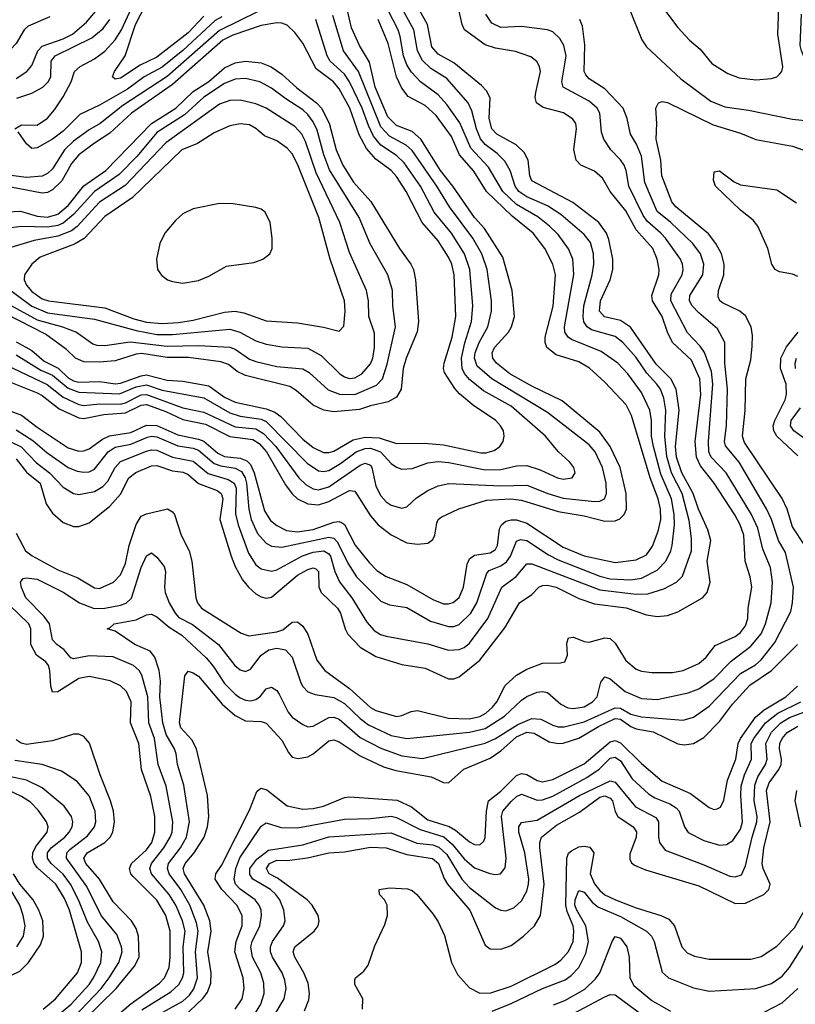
# Model space of a CAD drawing. Header units: inches. Extents: x 884549 to 1028252, y 526810 to 653624.
# Tile 603 of 656: x 966043 to 969021, y 553529 to 557309. Entities that reach past the tile are written whole.
import ezdxf

# ---------------------------------------------------------------- set-up
doc = ezdxf.new("R2010")
doc.units = ezdxf.units.IN
doc.header["$MEASUREMENT"] = 0
doc.layers.add('A9565', color=7, linetype='Continuous')

msp = doc.modelspace()

# ---------------------------------------------------------------- linework, layer by layer
at = {"layer": 'A9565', "color": 5}
for points, elevation in [([(968457.6, 557430), (968570, 557279.2), (968614.2, 557230), (968656, 557196), (968700.9, 557140.9), (968762.2, 557102.2), (968805.8, 557085.8), (968870, 557078.7), (968930, 557083.5), (968949.8, 557090.2), (968960.7, 557099.3), (968969.7, 557110), (968972.5, 557127.5), (968953.4, 557253.4), (968959.4, 557390)], 2460), ([(965770, 556012.2), (966110, 555876.9), (966130, 555866), (966194.8, 555814.8), (966270, 555780.6), (966290, 555778.2), (966366.3, 555793.7), (966450, 555799.1), (966510, 555829), (966530, 555831.2), (966605, 555805), (966670, 555774.1), (966756.3, 555756.3), (966850, 555708.3), (966937.9, 555697.9), (966962.4, 555682.4), (966991.3, 555650), (967063.3, 555523.3), (967089.2, 555489.2), (967110.1, 555470), (967150, 555450.1), (967190, 555446.6), (967230, 555459.4), (967310, 555501.3), (967330, 555499.1), (967390, 555404.8), (967419.1, 555370), (967470, 555331.5), (967530, 555300.6), (967570, 555295), (967610, 555298.8), (967630, 555313.6), (967637.1, 555330), (967644.3, 555375.7), (967650.4, 555389.6), (967660.9, 555399.1), (967729.1, 555430.9), (967835.5, 555464.5), (967929.2, 555469.2), (967970, 555464.7), (968110, 555420.8), (968210, 555404.6), (968290, 555383.9), (968330, 555385.7), (968346.9, 555393.1), (968363.9, 555410), (968372.8, 555430), (968371.9, 555490), (968348.7, 555590), (968310.4, 555670.4), (968270, 555725.8), (968126.2, 555846.2), (968010, 555901.6), (967924.8, 555950), (967873.5, 555990), (967859.2, 556010), (967857, 556030), (967866.1, 556050), (967919.5, 556110), (967932, 556130), (967942.7, 556170), (967934, 556270), (967897.9, 556397.9), (967827.2, 556507.2), (967790, 556550), (967706.6, 556670), (967658.7, 556730), (967583.8, 556850), (967550, 556879.5), (967490, 556902.9), (967456.5, 556936.5), (967408.1, 557050), (967385.9, 557145.9), (967348.2, 557210), (967317.5, 557277.5), (967291.3, 557390)], 2620), ([(966030, 555623), (966070, 555572.4), (966121.9, 555530), (966145.6, 555450), (966170, 555414.6), (966210, 555379.1), (966250, 555363.2), (966270, 555363), (966310, 555377.5), (966390, 555441.9), (966430, 555487.9), (966462, 555550), (966489.2, 555570.8), (966550, 555595.7), (966570, 555597.9), (966630, 555577.2), (966671.5, 555571.5), (966690, 555562.4), (966730, 555528.2), (966801.1, 555501.1), (966817, 555490), (966822.9, 555470), (966811.8, 555390), (966855.3, 555250), (966870.5, 555210), (966899.2, 555159.2), (966921.9, 555130), (966950, 555104.6), (966970, 555092.7), (966990, 555087.7), (967010, 555092.2), (967110, 555176.7), (967150, 555198.6), (967170, 555205.1), (967180.6, 555200.6), (967190.4, 555190.4), (967191.3, 555131.3), (967200.7, 555110), (967263.6, 555050), (967275.1, 555030), (967292.7, 554970), (967303.3, 554950), (967350, 554899.6), (967410, 554863.9), (967510, 554833.7), (967599.7, 554819.7), (967690, 554778.3), (967710, 554778), (967730, 554786.3), (967810, 554850.6), (967905.9, 554974.1), (967962.3, 555070), (968010, 555102.6), (968036.3, 555130), (968050, 555137.2), (968070, 555138.6), (968103.5, 555130), (968190, 555087.3), (968250, 555066.9), (968371.3, 555051.3), (968450, 555024.1), (968490, 555017.9), (968530, 555022.2), (968570, 555035.7), (968664.7, 555090), (968683.1, 555110), (968694.4, 555150), (968682.8, 555230), (968696.3, 555310), (968685.6, 555350), (968649.7, 555430), (968629.3, 555490), (968584.8, 555570), (968565.2, 555630), (968561.5, 555670), (968575.3, 555810), (968563.7, 555890), (968543.2, 555930), (968486.7, 555986.7), (968388, 556128), (968350, 556154.8), (968288.7, 556168.7), (968269.6, 556190), (968273.5, 556230), (968310.4, 556310), (968321, 556350), (968320.1, 556390), (968305.1, 556465.1), (968295.7, 556490), (968266.9, 556530), (968166.6, 556606.6), (968008.9, 556690), (968001.7, 556710), (967994.8, 556770), (967979.5, 556799.5), (967949, 556829), (967874.7, 556870), (967856.4, 556890), (967846.2, 556930), (967849.1, 557009.1), (967835.8, 557035.8), (967816.4, 557056.4), (967710, 557143.1), (967650, 557176.6), (967625.5, 557205.5), (967609.6, 557290), (967553.9, 557390)], 2520), ([(966010, 555687.8), (966049.1, 555669.1), (966108.4, 555608.4), (966157.7, 555570), (966210, 555514.4), (966250, 555489.6), (966270, 555486.3), (966330, 555497.5), (966362.6, 555517.4), (966382.4, 555537.6), (966410.2, 555589.8), (966430, 555613.5), (966530, 555652.4), (966550, 555658.2), (966570, 555656.5), (966630, 555629.3), (966710, 555614.4), (966766.4, 555566.4), (966844.3, 555544.3), (966866.5, 555530), (966874.4, 555510), (966872.1, 555412.1), (966881.9, 555370), (966921.6, 555261.6), (966950, 555216.8), (966970, 555200.4), (967010, 555191.6), (967030, 555196.9), (967129.4, 555250.6), (967170, 555264.9), (967211.5, 555270), (967230, 555258.9), (967236.1, 555250), (967252.6, 555190), (967270.8, 555150.8), (967318.7, 555090), (967375.9, 554995.9), (967404.3, 554964.3), (967429.1, 554949.1), (967450, 554942.8), (967610, 554912.7), (967690, 554889.1), (967730, 554891), (967750, 554898.7), (967770, 554914.8), (967840.3, 555010), (967894.5, 555130), (967949.1, 555170.9), (967990, 555220.4), (968010, 555220.5), (968270, 555120.6), (968410, 555103.4), (968454.8, 555105.2), (968516.1, 555123.9), (968565, 555150), (968587.6, 555172.4), (968621.9, 555270), (968623, 555317), (968613.1, 555386.9), (968586.4, 555490), (968545.6, 555570), (968527.7, 555632.3), (968519.7, 555710), (968524.1, 555810), (968515.7, 555855.7), (968503.1, 555890), (968489.6, 555910), (968451.4, 555951.4), (968410, 556011.8), (968358.7, 556070), (968330, 556092.2), (968238.7, 556118.8), (968221.5, 556130), (968209.4, 556149.4), (968206.4, 556170), (968209.6, 556210), (968241.6, 556330), (968247.4, 556370), (968246.5, 556410), (968234.1, 556454.1), (968210, 556485), (968120.8, 556560.8), (968070, 556594.6), (967990, 556628.9), (967959.2, 556650), (967945, 556670), (967925.8, 556730), (967905.3, 556765.3), (967875.8, 556795.8), (967829.8, 556829.8), (967812.1, 556852.1), (967797, 556890), (967779.7, 556959.7), (967764.7, 556990), (967682.9, 557082.9), (967622.2, 557122.2), (967590, 557153), (967570.2, 557190), (967556.8, 557270), (967501.8, 557370)], 2540), ([(966024.5, 556890), (966050, 556905.5), (966110, 556903.7), (966150, 556931.4), (966177.5, 556962.5), (966210, 557012.4), (966241.1, 557070), (966254.4, 557110), (966275.3, 557130), (966330, 557158.5), (966370, 557188.3), (966410, 557231.6), (966434.5, 557270), (966480.7, 557370)], 2640), ([(966030, 555337.3), (966066.2, 555270), (966090.8, 555250.8), (966190, 555196.8), (966266.3, 555166.3), (966330, 555127.3), (966350, 555125.8), (966403.9, 555150), (966430, 555177.8), (966450, 555220.8), (966463.2, 555290), (966490, 555371.1), (966510, 555403), (966530, 555412.3), (966610.6, 555430.6), (966630, 555420.2), (966637.7, 555410), (966662.9, 555330), (966694.3, 555270), (966703.9, 555230), (966719, 555090), (966726.1, 555070), (966741.8, 555050), (966894, 554954), (966923.3, 554943.3), (967030, 554959.1), (967053, 554967), (967090, 554996.1), (967110, 554997.6), (967130, 554980.7), (967149.7, 554950), (967184, 554850), (967215, 554810), (967310, 554741.4), (967390, 554668.5), (967410, 554657.4), (967490, 554633.4), (967510, 554637.4), (967546.3, 554653.7), (967570, 554656.5), (967690, 554627.5), (967770, 554624.6), (967810, 554634.3), (967832.9, 554647.1), (967858.9, 554670), (967874.7, 554690), (967907, 554753), (967950, 554792.6), (967990, 554815.8), (968050, 554838.7), (968120, 554840), (968135.9, 554844.1), (968145.9, 554870), (968144.4, 554915.6), (968150, 554935.8), (968170, 554937.9), (968210, 554921.5), (968230, 554919.1), (968290, 554935.7), (968310, 554933.9), (968330, 554915.5), (968370, 554848.8), (968410, 554816.2), (968430, 554808.5), (968470, 554802.5), (968550, 554803.3), (968590, 554810.1), (968650, 554837.9), (968678.3, 554861.7), (968712.9, 554907.1), (968790, 554940.5), (968810, 554956.4), (968830, 554982.2), (968838.8, 555010), (968840.4, 555050), (968853.8, 555130), (968847.4, 555170), (968828, 555230), (968823.5, 555330), (968809, 555370), (968788.3, 555408.3), (968708.9, 555530), (968656.6, 555596.6), (968641.4, 555630), (968636.8, 555690), (968658.6, 555870), (968654.6, 555930), (968622.2, 556002.2), (968549, 556070), (968530, 556109.8), (968509.6, 556170), (968472.3, 556230), (968470.7, 556250), (968497.1, 556330), (968498.5, 556350), (968491.1, 556390), (968474, 556430), (968410, 556502.8), (968370, 556575.3), (968310.4, 556650), (968280.5, 556700.5), (968250, 556727), (968197.8, 556750), (968180.2, 556770), (968170.3, 556810.3), (968180.8, 556890), (968178, 556910), (968167.2, 556927.2), (968131.6, 556951.6), (968052.4, 556972.4), (968027, 556990), (968022.1, 557010), (968024.2, 557030), (968042.4, 557110), (968038.8, 557130), (968028.8, 557148.8), (968005.9, 557165.9), (967947.1, 557187.1), (967870, 557200.1), (967830, 557213.1), (967750.4, 557270), (967741.6, 557290), (967725, 557365)], 2480), ([(966030, 555733.9), (966093.6, 555693.6), (966147.9, 555647.9), (966230, 555589.3), (966264.7, 555575.3), (966290, 555571.3), (966310, 555573.8), (966330, 555583), (966382.5, 555650), (966410, 555668.1), (966470, 555679.6), (966533.7, 555706.3), (966550, 555710.3), (966570, 555707.4), (966650, 555673.2), (966710, 555663.5), (966730, 555655.8), (966790, 555605.4), (966815.7, 555595.7), (966870, 555586.9), (966894.5, 555574.5), (966909.6, 555550), (966914.4, 555530), (966923.3, 555430), (966932.2, 555390), (966956.3, 555336.3), (966990, 555299.3), (967010, 555287.7), (967050, 555283.8), (967230, 555323), (967250, 555318.3), (967262.9, 555302.9), (967303, 555223), (967337, 555170), (967430, 555077), (967462.9, 555062.9), (967530, 555052.8), (967620.3, 555000.3), (967690, 554978.9), (967710, 554979.2), (967730, 554986.8), (967775.3, 555030), (967798.3, 555070), (967836.3, 555183.7), (967846.2, 555193.8), (967890, 555211.8), (967912.4, 555227.6), (967927.1, 555250), (967950, 555307.1), (967966.1, 555313.9), (967990, 555309.7), (968074, 555254), (968110, 555235.9), (968270, 555172.8), (968310, 555162.3), (968390, 555158.8), (968430, 555165), (968490, 555196.2), (968523.9, 555230), (968543.1, 555270), (968547.6, 555290), (968556.6, 555370), (968556.2, 555410), (968545, 555470), (968504.5, 555564.5), (968476, 555670), (968468.3, 555710), (968468.6, 555770), (968462.5, 555810), (968430, 555877.5), (968377.5, 555950), (968339, 555990), (968275.3, 556035.3), (968161.9, 556081.9), (968148.7, 556090), (968136.3, 556110), (968134.7, 556130), (968170.3, 556330.3), (968167.3, 556390), (968149.9, 556429.9), (968110, 556483.9), (968077, 556517), (968032, 556552), (967950, 556599.9), (967898.7, 556650), (967843.4, 556743.4), (967775.7, 556815.7), (967732.9, 556912.9), (967683.2, 556983.2), (967650, 557021), (967582.1, 557070), (967547.7, 557107.7), (967530, 557136.3), (967517.4, 557170), (967504.6, 557244.6), (967495.9, 557270), (967455.8, 557350)], 2560), ([(966030, 557083.8), (966070.3, 557109.7), (966090, 557132.9), (966112.9, 557190), (966130, 557207.6), (966210, 557235.4), (966246.1, 557253.9), (966300.3, 557299.7), (966342, 557350)], 2680), ([(966750, 557322.3), (966690, 557259), (966570, 557165.7), (966505.5, 557134.5), (966430, 557084.9), (966410, 557080.2), (966399.4, 557090), (966407.9, 557110), (966448, 557170), (966487.7, 557290), (966528.6, 557370)], 2620), ([(968384.7, 557350), (968432.3, 557232.3), (968450, 557204.7), (968581.9, 557081.9), (968696.5, 556996.5), (968750, 556974.5), (968841.5, 556961.5), (969010, 556926.6), (969070, 556921.4), (969114.6, 556925.4), (969130, 556936), (969134, 556950), (969132.2, 556967.8), (969114.2, 557030), (969044.2, 557190), (969040.1, 557210), (969044.1, 557330)], 2440), ([(966159.5, 557320.5), (966075.5, 557284.5), (966060.9, 557270), (966030, 557218.3), (966010, 557196.2), (965890, 557119.4), (965867.5, 557112.5), (965830, 557112.1), (965670, 557135.3), (965629.3, 557150), (965567, 557190), (965551.8, 557211.8), (965530, 557263.4), (965510, 557266.8), (965470, 557249.8), (965430, 557251.2), (965290, 557312.3)], 2720), ([(966958.9, 557341.1), (966810, 557267.9), (966610, 557091), (966440, 556980), (966353, 556910), (966310, 556886), (966250, 556842.7), (966215.7, 556810), (966170, 556736.7), (966150, 556718.7), (966130, 556708.7), (966070, 556703.4), (965970, 556716.2)], 2660), ([(965990, 555983.7), (966148.3, 555908.3), (966210, 555859.4), (966270, 555831.8), (966290, 555827.4), (966350, 555833.8), (966430, 555832.9), (966450, 555838), (966510, 555869.1), (966530, 555869.7), (966670, 555818.3), (966750, 555802.1), (966870, 555745.9), (966950, 555738.1), (966979.9, 555719.9), (967027.3, 555670), (967115.2, 555550), (967143.6, 555523.6), (967170, 555507.6), (967190, 555504.1), (967230, 555515.4), (967350, 555598.3), (967370, 555606.5), (967390, 555599.1), (967395.2, 555590), (967410, 555518.3), (967430, 555481.1), (967450, 555458.5), (967470, 555444.8), (967510, 555434), (967530, 555439.1), (967566.2, 555473.8), (967610, 555501.5), (967650, 555519.5), (967691.2, 555528.8), (967890, 555519.2), (967990, 555522.4), (968070.3, 555490.3), (968130, 555472.6), (968250, 555459.9), (968270, 555461.1), (968287.8, 555470), (968296.4, 555490), (968295.4, 555530), (968280.9, 555590), (968252.2, 555650), (968230, 555677.1), (968070, 555801.3), (967855.4, 555930), (967799.5, 555979.5), (967789.7, 556009.7), (967791.8, 556030), (967806.8, 556070), (967840.3, 556130), (967854.9, 556190), (967854.8, 556230), (967837.6, 556350), (967818.1, 556410), (967783.5, 556470), (967693.3, 556590), (967645, 556670), (967550, 556806.4), (967527.7, 556827.7), (967462.5, 556862.5), (967430, 556897.5), (967344.4, 557110), (967286, 557190), (967245.8, 557325.8)], 2640), ([(966010, 555806.5), (966050, 555791), (966110, 555744.6), (966230, 555665.9), (966270, 555652.8), (966290, 555654.1), (966310, 555662), (966361.1, 555698.9), (966388.2, 555711.8), (966470, 555724.1), (966530, 555751.8), (966570, 555751.7), (966650, 555715.9), (966730, 555699.2), (966750, 555690.8), (966804.6, 555644.6), (966830, 555632), (966890, 555625.8), (966915.9, 555615.9), (966930, 555601.2), (966943.9, 555570), (966983.7, 555423.7), (967006.8, 555386.8), (967030, 555366.7), (967068.3, 555348.3), (967110, 555343.3), (967170, 555351.4), (967250, 555380.5), (967270, 555383.1), (967279.1, 555379.1), (967290.8, 555370.8), (967331.8, 555291.8), (967384.8, 555224.8), (967414.9, 555194.9), (967450, 555171.8), (967530, 555141.3), (967630, 555082.7), (967670, 555066.2), (967690, 555066), (967708, 555072), (967730, 555091), (967746.8, 555130), (967761.1, 555218.9), (967770, 555239.8), (967790, 555252.7), (967850, 555262.1), (967870, 555275.5), (967877.4, 555290), (967885.2, 555354.8), (967892.4, 555370), (967910, 555383.4), (967930, 555389.5), (967950, 555389.3), (967990, 555376.7), (968130, 555284.6), (968210, 555250.4), (968330, 555224.8), (968410, 555235.3), (968450, 555255.1), (968472.8, 555287.2), (968494.1, 555345.9), (968504.5, 555390), (968503.5, 555430), (968494.3, 555470), (968463.9, 555550), (968392.3, 555790), (968372.2, 555830), (968290, 555917.6), (968230.9, 555970.9), (968190, 555995.9), (968102.7, 556022.7), (968067.3, 556050), (968060.9, 556070), (968061, 556090), (968091.2, 556208.8), (968099.9, 556330), (968089.9, 556369.9), (968059.7, 556430), (968015.2, 556490), (967934.3, 556554.3), (967835.5, 556650), (967787, 556727), (967731.2, 556790), (967700.8, 556860.8), (967641.7, 556941.7), (967599.9, 556979.9), (967534.8, 557014.8), (967510, 557046.3), (967490, 557089.8), (967457.4, 557217.4), (967419.5, 557310)], 2580), ([(966030, 556022.2), (966124, 555964), (966170, 555944), (966230, 555893.8), (966270, 555878.8), (966426.7, 555873.3), (966490, 555899.1), (966530, 555907.6), (966590, 555887), (966750, 555857.3), (966850, 555799.7), (966890, 555787.3), (966970, 555775.5), (966990, 555766.3), (967146.4, 555606.4), (967190, 555577.4), (967210, 555574), (967230, 555578.6), (967275.2, 555604.8), (967334.5, 555650), (967370, 555662.8), (967390, 555664.1), (967428.7, 555650), (967470, 555605.1), (967490, 555590.6), (967510, 555583.3), (967550, 555585.6), (967610, 555607.9), (967650, 555613.1), (967690.8, 555609.2), (967830, 555581.1), (967890, 555581.7), (967950, 555596.5), (967990, 555597.8), (968041, 555581), (968107.6, 555550), (968130, 555545.4), (968164.5, 555550), (968176.4, 555570), (968170.7, 555590), (968155, 555610), (968111.2, 555651.2), (968062.3, 555710), (967930, 555825), (967824.5, 555884.5), (967770, 555928.3), (967750.8, 555950.8), (967741.8, 555970), (967739.7, 556010), (967752, 556068), (967778.2, 556150), (967782.5, 556210), (967771.6, 556350), (967751.6, 556410), (967700.5, 556490), (967634.7, 556570), (967582.2, 556670), (967519.6, 556759.6), (967490, 556787.9), (967430, 556826.9), (967401.8, 556861.8), (967382.4, 556902.4), (967358.8, 556970), (967310, 557070.9), (967290, 557100.5), (967235.3, 557150), (967223.6, 557170), (967180.6, 557310)], 2660), ([(966032.3, 557007.7), (966090, 557026.6), (966131.8, 557050), (966152.4, 557070), (966162.4, 557090), (966164.1, 557150), (966179.3, 557170), (966320.1, 557239.9), (966364.5, 557275.5), (966389.2, 557310)], 2660), ([(966819.7, 557320.3), (966794, 557306), (966670, 557191), (966590, 557126.6), (966521.7, 557090), (966457.2, 557042.8), (966350, 556980.6), (966274.7, 556945.3), (966210, 556880.7), (966170, 556851), (966110, 556817.2), (966090, 556814), (966070, 556832.5), (966038, 556878)], 2640), ([(966512.5, 553507.5), (966623.6, 553576.4), (966654.7, 553605.3), (966668.3, 553630), (966673.3, 553650), (966671.4, 553750), (966678.2, 553810), (966668.1, 553850), (966642.9, 553910), (966617.5, 553950), (966549.2, 554030), (966543.4, 554050), (966549.6, 554070), (966597.1, 554130), (966621.3, 554170), (966628.2, 554190), (966631.2, 554230), (966606.1, 554366.1), (966575.4, 554450), (966561.2, 554550), (966538.8, 554610), (966535.2, 554710), (966512.6, 554792.6), (966502, 554810), (966480.7, 554830), (966402.4, 554862.4), (966310, 554866.8), (966250, 554855.5), (966239.7, 554859.7), (966214.6, 554890), (966186.4, 554910), (966170, 554928.3), (966158.2, 554990), (966137.5, 555017.5), (966066.8, 555090), (966050, 555129.5), (966046.2, 555150), (966056.2, 555163.8), (966070, 555166.9), (966110, 555160.7), (966210, 555111.1), (966272.6, 555070), (966329, 555049), (966370, 555049.8), (966430, 555061.3), (966451.6, 555068.4), (966472.1, 555087.9), (966510, 555206), (966530, 555250.2), (966550, 555262), (966570, 555245.2), (966597.7, 555210), (966603.7, 555190), (966599.2, 555130), (966602.1, 555110), (966617.4, 555070), (966640.7, 555030), (966654.5, 555014.5), (966706.9, 554986.9), (966806.1, 554910), (966869.5, 554830), (966890, 554812.5), (966910, 554806.4), (966930, 554816), (966970, 554869.4), (967000.4, 554890), (967030, 554896.1), (967063.7, 554890), (967090, 554862.3), (967123.3, 554763.3), (967130, 554749.2), (967149.2, 554729.2), (967178.2, 554718.2), (967250, 554707.4), (967290, 554683.2), (967350, 554625.9), (967382.2, 554602.2), (967470, 554560.9), (967530, 554549), (967770, 554574.2), (967830, 554587.9), (967905, 554635), (967970, 554696.8), (967990.2, 554710.2), (968030, 554726.7), (968050, 554730.1), (968070, 554726.4), (968120.9, 554680.9), (968147.7, 554667.7), (968170, 554664.3), (968210, 554670.5), (968242.8, 554690), (968259.9, 554710), (968274.7, 554765.3), (968290, 554785.8), (968310, 554778.2), (968367.7, 554730), (968430, 554703.3), (968490, 554698.9), (968610, 554724.5), (968650, 554739.9), (968710, 554780.3), (968774.1, 554845.9), (968850, 554903.4), (968890, 554951.4), (968906.4, 554990), (968928.6, 555070), (968933, 555150), (968925.6, 555205.6), (968896.8, 555276.8), (968876.7, 555356.7), (968852.3, 555410), (968755.2, 555570), (968697.9, 555630), (968688.5, 555650), (968687.5, 555690), (968704.5, 555910), (968698.7, 555958.7), (968671.8, 556031.8), (968655.9, 556055.9), (968606.6, 556106.6), (968542.8, 556230), (968544.3, 556255.7), (968586.9, 556330), (968590.8, 556350), (968588.5, 556370), (968579.9, 556390), (968522.1, 556470), (968505.3, 556490), (968453.8, 556533.8), (968437.5, 556557.5), (968381.5, 556670), (968371.8, 556730), (968363.4, 556750), (968350, 556770.6), (968312.3, 556810), (968285.4, 556850), (968276.8, 556876.8), (968270.8, 556950), (968259.9, 556970), (968230, 556995.9), (968130.4, 557050.4), (968124.2, 557070), (968141, 557170), (968132.5, 557210), (968117.1, 557237.1), (968090, 557262.1), (968070, 557270.4), (967970, 557282.3), (967890, 557278.5), (967855.7, 557295.7), (967833.3, 557330)], 2460), ([(966530, 553464.3), (966670, 553541.3), (966695.4, 553564.6), (966712.1, 553587.9), (966725.6, 553630), (966718.3, 553730), (966728, 553810), (966722.1, 553842.1), (966697, 553910), (966661.5, 553970), (966616.7, 554030), (966610.8, 554050), (966614.2, 554070), (966661.2, 554130), (966683.8, 554170), (966695.8, 554230), (966673.1, 554370), (966649.1, 554450), (966644.1, 554490), (966638.1, 554510), (966605.3, 554565.3), (966592.7, 554610), (966581.7, 554710), (966584.6, 554770), (966579.1, 554810), (966562, 554862), (966544.2, 554884.2), (966484.9, 554910), (966410, 554961.3), (966379, 554970), (966390, 554974.4), (966405.6, 554990), (966490, 555005.5), (966530, 555024.6), (966550, 555026.3), (966570, 555016.3), (966616.7, 554976.7), (966666.1, 554946.1), (966759.4, 554859.4), (966786.7, 554826.7), (966830, 554760.5), (966870, 554719.5), (966890, 554706), (966910, 554696.7), (966930, 554693.9), (966950, 554698.7), (966967.7, 554712.3), (966990, 554740.2), (967010, 554745.9), (967030, 554733.7), (967040.1, 554720.1), (967074.2, 554650), (967090, 554631.5), (967130, 554603.8), (967150, 554594.8), (967170, 554597.2), (967230, 554630.1), (967250, 554631.6), (967270, 554623.3), (967350, 554553.9), (967430, 554512.3), (967510, 554483.5), (967590, 554473), (967830, 554531.8), (967870, 554549.5), (967956.2, 554603.8), (968010, 554626.1), (968044.1, 554624.1), (968090, 554600.6), (968110, 554594.5), (968133.9, 554593.9), (968210, 554612.9), (968330, 554667.1), (968350, 554666), (968390, 554642.5), (968430, 554632.8), (968590, 554620.1), (968630, 554631.1), (968690, 554673.3), (968810, 554799.4), (968867.7, 554832.3), (968890, 554852), (968942, 554918), (969003.2, 555036.8), (969010.7, 555070), (969014.1, 555130), (968982.9, 555262.9), (968956.6, 555310), (968930, 555390), (968910.7, 555430.7), (968805.3, 555610), (968752.6, 555672.6), (968749.3, 555690), (968757.1, 555750), (968760.8, 555890), (968750.8, 555990), (968750.7, 556070), (968722.5, 556122.5), (968650, 556183.7), (968624.7, 556210), (968614.3, 556230), (968616.1, 556250), (968666.2, 556330), (968669.2, 556370), (968657.1, 556410), (968627.9, 556450), (968543.5, 556530), (968490, 556573.3), (968443.5, 556683.5), (968430, 556785.1), (968410.8, 556830.8), (968387.8, 556870), (968375, 556930), (968359.6, 556970), (968290, 557043.4), (968230, 557082.6), (968216.9, 557096.9), (968210.3, 557110.3), (968213.1, 557213.1), (968203.6, 557283.6), (968193.4, 557310)], 2440), ([(966030, 556072.7), (966090, 556039.1), (966137.9, 555997.9), (966191.8, 555971.8), (966230, 555934.6), (966250, 555922.9), (966270, 555918.1), (966350, 555919.7), (966411.6, 555911.6), (966430, 555913.2), (966510, 555942.4), (966530, 555945.1), (966610, 555925.7), (966670, 555921.6), (966770, 555903.3), (966830, 555860.3), (966870, 555841.3), (966990, 555814.8), (967022.8, 555802.8), (967045.5, 555785.5), (967130, 555698), (967170, 555667.1), (967210, 555647.5), (967230, 555647), (967250, 555652.7), (967324, 555696), (967370, 555706.6), (967423.8, 555703.8), (967490, 555681.9), (967596.9, 555683.1), (967670, 555677.5), (967813.5, 555646.5), (967833.3, 555646.7), (967864.6, 555655.4), (967886.3, 555670), (967899.1, 555690), (967903.4, 555710), (967900.2, 555730), (967889.2, 555750), (967870, 555771.7), (967786.2, 555826.2), (967732.2, 555872.2), (967713.3, 555893.3), (967674.3, 555954.3), (967670.3, 555970), (967672.8, 555990), (967704.1, 556090), (967717.6, 556170), (967711.5, 556330), (967702.3, 556370), (967690, 556397.2), (967650, 556460.6), (967588.6, 556530), (967527.1, 556650), (967490, 556707.3), (967470, 556730.3), (967410, 556773.3), (967374.2, 556814.2), (967347.1, 556867.1), (967311.2, 556970), (967270, 557043.5), (967247.5, 557070), (967181, 557121), (967130, 557219), (967100.1, 557260.1), (967070, 557288.2), (967050, 557295.6), (967030, 557296.4), (966970, 557286.5), (966861.6, 557250), (966822.9, 557230), (966630, 557059.7), (966472.2, 556950), (966390, 556872.8), (966330, 556835.6), (966270, 556790.6), (966242.5, 556757.5), (966204.9, 556690), (966170, 556656.1), (966150, 556645.4), (966130, 556642.7), (966010, 556666.6)], 2680), ([(965850, 556563.2), (966046.3, 556573.7), (966110, 556555.1), (966150, 556550.8), (966190, 556562.9), (966230, 556596.2), (966290, 556671.8), (966374.2, 556730), (966548.9, 556910), (966643.2, 556970), (966710, 557033.3), (966770, 557072.3), (966830, 557124.2), (966870, 557143.6), (966909.9, 557149.9), (966970, 557143.4), (967008.2, 557128.2), (967050, 557099.9), (967107.7, 557047.7), (967183.4, 556990), (967201.6, 556970), (967232.1, 556912.1), (967257.9, 556810), (967284.3, 556750), (967325.3, 556685.3), (967391.7, 556611.7), (967501.1, 556430), (967545.2, 556370), (967555.3, 556350), (967562.8, 556310), (967574.3, 556150), (967569.6, 556110.4), (967526.5, 556010), (967516.1, 555970), (967507.3, 555890), (967490, 555859.8), (967457.9, 555842.1), (967390, 555826.6), (967348.1, 555811.9), (967250, 555804), (967210.4, 555810.4), (967170, 555828.7), (967105.2, 555885.2), (967081, 555901), (966910, 555942.6), (966878.7, 555958.7), (966845, 555985), (966815.8, 555995.8), (966691.8, 556011.8), (966610, 556012.6), (966512.8, 556027.2), (966490, 556024.7), (966410, 555999.2), (966350, 555994.4), (966290, 555995.8), (966257.6, 556010), (966223.5, 556043.5), (966142.2, 556102.2), (965990, 556179.5)], 2720), ([(965950, 556244.3), (966110, 556157.3), (966207.2, 556130), (966261, 556110), (966324.7, 556064.7), (966339, 556059), (966370, 556057.9), (966467.6, 556072.4), (966610, 556055.6), (966730, 556058.4), (966850, 556052.1), (966870, 556044.6), (966925.6, 556005.6), (966950, 555996.6), (967030, 555977.8), (967130, 555969.1), (967154.6, 555954.6), (967227.9, 555887.9), (967270.9, 555870.9), (967330, 555869.8), (967413.6, 555906.4), (967436, 555930), (967453.9, 555986.1), (967486.7, 556130), (967476.4, 556210), (967474.3, 556270), (967456.9, 556330), (967388.6, 556448.6), (967346.8, 556550), (967232.7, 556732.7), (967210.5, 556790), (967184.8, 556884.8), (967170, 556917.1), (967150, 556945.3), (967130, 556962.8), (967064.6, 557004.6), (967010, 557046.4), (966965.1, 557070), (966910, 557083), (966870, 557080.8), (966830, 557064.4), (966750, 557011.6), (966675.6, 556944.4), (966570, 556875.7), (966494.7, 556785.3), (966424.8, 556715.2), (966330, 556650), (966250, 556560.9), (966210, 556527.3), (966190, 556518.8), (966150, 556512.6), (966050, 556514.6), (965990, 556507.7)], 2740), ([(965990, 556283.3), (966089.8, 556209.8), (966150, 556184.2), (966330, 556159.3), (966490, 556115.4), (966570, 556100.1), (966630, 556099.9), (966850, 556120.8), (966889, 556109), (966950, 556076.5), (966990, 556063.3), (967050, 556053.2), (967150, 556047.6), (967200.2, 556020.2), (967272.5, 555950), (967290, 555938), (967310, 555931.7), (967330, 555934.1), (967357.3, 555950), (967390, 555988.2), (967399.4, 556010), (967406.1, 556050), (967405.6, 556105.6), (967384.1, 556170), (967381.9, 556230), (967374.9, 556270), (967310, 556415.3), (967272.9, 556530), (967181.6, 556721.6), (967141.2, 556841.3), (967126.3, 556870), (967099.2, 556899.2), (966989.1, 556969.1), (966950, 556985.7), (966890, 557000.5), (966850, 556998.3), (966810, 556984.4), (966604, 556836), (966447.9, 556672.1), (966350, 556608.3), (966264.3, 556515.7), (966242, 556498), (966190, 556477.4), (966098.8, 556461.2), (966010, 556434.3)], 2760), ([(969057, 555290), (969010, 555362), (968989.5, 555430), (968971.1, 555471.1), (968825.8, 555685.8), (968817.8, 555710), (968828.1, 555808.1), (968831.4, 555930), (968850, 556003), (968855.8, 556055.8), (968856.6, 556096.6), (968851.2, 556130), (968830, 556172.2), (968807.8, 556190), (968742, 556222), (968731.4, 556230), (968724.8, 556244.8), (968725.8, 556270), (968746.3, 556330), (968747.6, 556370), (968737.5, 556410), (968715.9, 556450), (968687.5, 556487.5), (968562.8, 556590), (968546.8, 556610), (968509.1, 556710), (968504.6, 556770), (968487, 556850), (968489.9, 556910), (968484.9, 556970), (968495.1, 556990), (968510, 556994.6), (968530, 556991.6), (968705.3, 556905.3), (968810, 556873), (968870, 556849.1), (969010, 556823.1), (969090, 556795.6)], 2420), ([(969030, 556323.7), (969010, 556332.2), (968960.5, 556340.5), (968943.2, 556350), (968930.6, 556370), (968915.2, 556430), (968876.7, 556516.7), (968859, 556539), (968810, 556578), (968714, 556670), (968707.1, 556692.9), (968710, 556725.5), (968730, 556729.2), (968786.6, 556686.6), (968810, 556675.1), (968950, 556655.5), (969025.4, 556605.4)], 2380), ([(969030, 555634.2), (968950.3, 555710), (968938.2, 555730), (968936.5, 555750), (968942, 555770), (968982.3, 555850), (968987.4, 555870), (968985.9, 555910), (968963.6, 555970), (968965.6, 556010), (968986.6, 556053.4), (969031.8, 556110)], 2380), ([(969021.7, 555970), (969020.2, 555990), (969025.6, 556010)], 2360), ([(969071.2, 555690), (969015.4, 555730), (969002.6, 555750), (969004.7, 555770), (969041.4, 555818.6)], 2360), ([(966350, 553428.1), (966470, 553531.4), (966580.8, 553610), (966598.9, 553630), (966617.6, 553670), (966621.7, 553710), (966621.1, 553810), (966605.1, 553870), (966570, 553929), (966479.1, 554019.1), (966469.9, 554030), (966464.9, 554050), (966472.4, 554070), (966530, 554122.4), (966550.5, 554150), (966562.2, 554190), (966562.4, 554250), (966546.8, 554326.8), (966510.9, 554430.9), (966501.1, 554530), (966468.2, 554610), (966471.2, 554690), (966453.9, 554730), (966430, 554751), (966391.3, 554771.3), (966310, 554788), (966270, 554779.9), (966190, 554728.3), (966170, 554727.2), (966162.8, 554750), (966159.8, 554810), (966153.5, 554830), (966143.2, 554843.2), (966107.6, 554870), (966086.2, 554910), (966086.6, 554970), (966078.3, 554990), (966002.6, 555062.6)], 2480), ([(966670, 553477.8), (966747.7, 553552.3), (966764.2, 553575.8), (966777.1, 553610), (966777.9, 553650), (966765.9, 553730), (966777.9, 553810), (966773.3, 553850), (966750.8, 553910), (966676.2, 554030), (966671.5, 554050), (966678.7, 554070), (966713.6, 554110), (966752.2, 554170), (966764.8, 554210), (966769.9, 554250), (966764.7, 554330), (966721.9, 554510), (966704.1, 554544.1), (966662, 554590), (966656.6, 554610), (966678, 554790), (966690, 554808.5), (966710, 554801.8), (966730, 554788.2), (966820.9, 554680.9), (966870, 554637.4), (966910, 554617), (966970, 554614.5), (966990, 554608.2), (967050, 554543.2), (967075.4, 554495.4), (967090, 554478), (967112.3, 554472.3), (967150, 554479.3), (967170, 554490.6), (967230, 554540.1), (967250, 554543.8), (967270, 554536.9), (967350, 554482.3), (967440.3, 554440.3), (967487, 554427), (967622.6, 554402.6), (967670, 554380.1), (967690, 554379), (967747.9, 554432.1), (967850, 554473.7), (967890, 554502.4), (967950, 554555.6), (967990, 554574.2), (968018.5, 554570), (968076.3, 554536.3), (968110, 554530.4), (968130, 554531.8), (968190, 554550.3), (968265, 554595), (968330, 554626), (968350, 554623.2), (968390, 554595.1), (968410, 554587), (968474.7, 554574.7), (968570, 554529.2), (968594.5, 554525.5), (968630, 554530.6), (968670, 554553.3), (968730, 554614.9), (968779.2, 554680.8), (968846.4, 554753.6), (968929.5, 554810), (969029.3, 554910)], 2420), ([(966870.9, 553510), (966898, 553550), (966904.9, 553590), (966901.2, 553630), (966868.9, 553730), (966874.3, 553770), (966898, 553830), (966897.9, 553870), (966877.1, 553910), (966819.1, 553970), (966793.5, 554010), (966796.9, 554030), (966818, 554062), (966926, 554274), (966954.2, 554345.8), (966964.5, 554355.5), (966970, 554358.4), (966992.5, 554352.5), (967070, 554291), (967130, 554277.9), (967170, 554280.4), (967210.2, 554289.8), (967290, 554323.5), (967310, 554325.5), (967492.3, 554312.3), (967547.2, 554287.2), (967610, 554237.7), (967691.8, 554211.8), (967717, 554197), (967770, 554152.2), (967790, 554142.5), (967810, 554141.5), (967825, 554155), (967830.6, 554169.4), (967834.9, 554270), (967843.6, 554310), (967890, 554347.8), (967950, 554408), (967970, 554415.3), (967990, 554411), (968030, 554387.6), (968050, 554383.3), (968090, 554391.8), (968210, 554451.6), (968310, 554537.2), (968330, 554542), (968350, 554533), (968430, 554454), (968510, 554385.1), (968618.6, 554338.6), (968690, 554284.1), (968710, 554276.3), (968721.2, 554278.8), (968734.2, 554285.8), (968747.1, 554312.9), (968760.9, 554390), (968792.7, 554470), (968801.4, 554530), (968810.2, 554550), (968868.5, 554631.5), (968900.8, 554659.2), (968985, 554710), (969029.4, 554750)], 2380), ([(966945, 553490), (966969.5, 553530), (966981.8, 553570), (966980.3, 553610), (966968.8, 553650), (966937.8, 553710), (966930.3, 553750), (966935.3, 553770), (966965.1, 553830), (966972, 553870), (966969.9, 553890), (966962.6, 553910), (966947.8, 553930), (966890.4, 553970.4), (966871.4, 553990), (966866.7, 554010), (966873.8, 554050), (966888.7, 554091.3), (966970, 554212.5), (966990, 554225.3), (967047.7, 554207.7), (967110, 554205.9), (967290, 554239.1), (967390, 554242.5), (967470, 554251.2), (967490, 554246.7), (967580.6, 554200.6), (967672.1, 554172.1), (967703.9, 554143.9), (967750, 554087.3), (967790, 554053.2), (967848.4, 554031.6), (967870, 554027.2), (967889.2, 554030), (967906.5, 554053.5), (967910.4, 554089.6), (967893.5, 554250), (967898.5, 554270), (967930, 554307.3), (967950, 554326.8), (967970, 554335.9), (968030, 554312.3), (968050, 554314.4), (968090, 554328.4), (968220.9, 554399.1), (968268.6, 554431.4), (968310, 554474), (968330, 554477.9), (968350, 554463.7), (968395.2, 554395.2), (968457.4, 554337.4), (968481.5, 554321.5), (968538.9, 554298.9), (968563.8, 554283.8), (968575.7, 554270), (968595, 554210), (968610, 554188.9), (968670, 554157.7), (968730, 554140.1), (968757.3, 554142.7), (968781.7, 554158.3), (968810, 554201.3), (968818.6, 554230), (968811.5, 554330), (968813.5, 554366.5), (968825.8, 554410), (968852.9, 554470), (968851.9, 554530), (968861.6, 554550), (968905.9, 554610), (968953.2, 554646.8), (969041.8, 554690)], 2360), ([(967023.5, 553490), (967058.2, 553550), (967066.3, 553590), (967061.4, 553621.4), (967051.3, 553650), (967013.9, 553710), (967006.5, 553730), (967006.3, 553750), (967013.6, 553770), (967056.7, 553830), (967062, 553850), (967057.8, 553890), (967042, 553930), (967027.3, 553950), (967005.8, 553970), (966938, 554010), (966927, 554027), (966927.4, 554050), (966954.1, 554085.9), (966999, 554121), (967130, 554141.6), (967230, 554171.4), (967470, 554187.4), (967568, 554148), (967630, 554141.8), (967652.8, 554132.8), (967683.6, 554103.6), (967741, 554010), (967770, 553977.5), (967870, 553899), (967890, 553890.2), (967910, 553887.8), (967940.8, 553899.2), (967970, 553926.8), (967990, 553963.8), (967996.6, 553990), (967997.4, 554010), (967982.9, 554110), (967960.1, 554190), (967959.9, 554210), (967970, 554226.8), (968030, 554235.9), (968192.4, 554330), (968310, 554386.4), (968330, 554382.2), (968407.5, 554287.5), (968485.9, 554245.9), (968496.3, 554230), (968495.5, 554170), (968499.5, 554150), (968521, 554121), (968670, 554064.7), (968770, 554020.6), (968790, 554017.8), (968814.3, 554025.7), (968830, 554060.9), (968854.8, 554170), (968873.8, 554230), (968874.2, 554250), (968862.7, 554310), (968865, 554370), (968877.1, 554402.9), (968907, 554450), (968912.6, 554470), (968907.4, 554530), (968930, 554573.6), (968965.1, 554610), (968998.4, 554630), (969159.9, 554690)], 2340), ([(967136.3, 553503.7), (967153.3, 553546.7), (967156.2, 553570), (967150.9, 553610), (967134.7, 553650), (967099.5, 553710), (967093.5, 553730), (967099.6, 553750), (967173.3, 553810), (967189.8, 553830), (967193.3, 553850), (967189.8, 553870), (967166.8, 553910), (967147.4, 553930), (967032.7, 554012.7), (967000.8, 554030), (966991.3, 554050), (967001.8, 554070), (967030, 554082.2), (967070, 554081.6), (967148.6, 554091.4), (967230, 554110.1), (967290, 554114.9), (967390, 554132.8), (967450, 554129.8), (967530, 554104), (967628.7, 554088.7), (967650.6, 554070), (967672.5, 554012.5), (967685.8, 553990), (967771.4, 553890), (967830, 553756.6), (967850, 553742.5), (967890, 553740.6), (967930, 553755.3), (967977.7, 553790), (968019.6, 553830), (968042.3, 553870), (968056.3, 553990), (968040.4, 554130), (968039.9, 554150), (968047, 554170), (968103.6, 554216.4), (968193, 554267), (968270, 554324.2), (968290, 554328.9), (968310, 554320.6), (968319, 554310), (968329, 554269), (968339.6, 554250), (968398.5, 554210), (968410.7, 554190.7), (968409.7, 554170), (968385.3, 554105.3), (968386, 554086), (968392.5, 554072.5), (968403.6, 554063.6), (968445.7, 554045.7), (968650, 553984), (968790, 553916.1), (968830, 553916.8), (968899.8, 553950), (968919.2, 553970), (968925, 553990), (968897.2, 554050), (968894.1, 554070), (968899.5, 554130), (968924.3, 554230), (968910.4, 554350), (968920.2, 554379.8), (968958, 554430), (968966.5, 554450), (968968.4, 554470), (968960.4, 554510), (968961.1, 554530), (968970.2, 554550), (968990, 554571.9), (969030, 554597.1)], 2320), ([(966170, 553350), (966414.1, 553590), (966484, 553676), (966501.6, 553710), (966499.3, 553790), (966490, 553820.3), (966473.3, 553850), (966402.5, 553922.5), (966349.6, 554010), (966297.3, 554070), (966290.3, 554090), (966302.9, 554110), (966369.9, 554150), (966390.4, 554170), (966400.8, 554190), (966406.8, 554230), (966403.1, 554270), (966392.6, 554310), (966352.8, 554410), (966311.8, 554531.8), (966290, 554557.1), (966270, 554565.7), (966250, 554566), (966170, 554540.9), (966070, 554526.8), (966049.1, 554530.9), (966030, 554543.8)], 2520), ([(966250, 553478.9), (966355.6, 553590), (966386.9, 553630), (966424.5, 553690), (966436.3, 553730), (966434.6, 553750), (966416.7, 553796.7), (966356.6, 553870), (966301.4, 553981.4), (966222.8, 554090), (966224.2, 554110), (966236.2, 554123.8), (966304.3, 554175.7), (966330.3, 554210), (966335.6, 554230), (966332.7, 554270), (966310, 554329), (966264.2, 554384.2), (966204.3, 554424.3), (966129.6, 554449.6), (966024.7, 554464.7)], 2540), ([(966150, 553454.3), (966241.7, 553530), (966310, 553604.7), (966326.2, 553630), (966354.8, 553690), (966358.2, 553730), (966345.7, 553770), (966304.3, 553844.3), (966269.4, 553930), (966238.5, 553990), (966210, 554029.2), (966163.9, 554070), (966150.3, 554090), (966149.6, 554110), (966163.8, 554130), (966216.2, 554170), (966233.7, 554190), (966244.3, 554210), (966246.9, 554230), (966242.3, 554250), (966214.1, 554290), (966130, 554360.6), (966070, 554388.9), (966010, 554402.2)], 2560), ([(966134.1, 553510), (966181.4, 553550), (966265.6, 553650), (966280.9, 553690), (966280.5, 553730), (966234.2, 553890), (966215.1, 553935.1), (966182.4, 553990), (966112.3, 554052.3), (966098.9, 554070), (966092.8, 554090), (966094.3, 554110), (966104.8, 554135.2), (966149, 554190), (966152.7, 554210), (966146, 554230), (966114.2, 554274.2), (966084.8, 554304.8), (966050, 554326.3), (965966.4, 554366.4)], 2580), ([(969041.7, 554210), (969020.1, 554310), (969026.9, 554350)], 2280), ([(967359, 553510), (967360.2, 553550), (967330, 553605.1), (967330, 553621), (967333, 553630), (967364.1, 553655.9), (967381.2, 553678.8), (967406.9, 553753.1), (967444.9, 553835.1), (967455, 553870), (967453.8, 553910), (967443.5, 553930), (967424.8, 553950), (967423.6, 553970), (967463.4, 553976.6), (967532.2, 553972.2), (967550, 553966.3), (967568, 553950), (967630, 553876.3), (967650, 553845.6), (967673.6, 553793.6), (967701.3, 553690), (967723.5, 553643.5), (967770, 553592.4), (967810, 553571.5), (967852.4, 553572.4), (967930, 553598.4), (968098.2, 553681.8), (968121.1, 553698.9), (968150, 553731.4), (968168.6, 553770), (968170.2, 553809.8), (968168.5, 553830), (968145.3, 553885.3), (968140, 553910), (968143.9, 554090), (968150.7, 554109.3), (968161.4, 554118.6), (968190, 554133), (968210, 554136.3), (968231.8, 554131.8), (968246.9, 554110), (968233.4, 554030), (968250, 553991.3), (968270, 553966.5), (968290, 553949), (968330.3, 553930.3), (968410, 553899.2), (968504.4, 553870), (968535.2, 553855.2), (968557.5, 553830), (968585.5, 553750), (968606.2, 553726.2), (968633.3, 553713.3), (968690, 553701.9), (968850, 553702.7), (968890, 553712.1), (968950, 553752.5), (969017.7, 553822.3), (969061.2, 553898.8)], 2280), ([(966010, 553639), (966043.9, 553656.1), (966077.4, 553690), (966123.2, 553756.8), (966134.3, 553790), (966131.9, 553850), (966116.8, 553890), (966094.9, 553930), (966043.6, 553990), (966019.6, 554030)], 2620), ([(966032.7, 553750), (966058.3, 553790), (966064, 553830), (966057.3, 553870), (966044, 553910), (966001.8, 553981.8)], 2640), ([(967857.1, 553502.9), (967930, 553531.6), (968049.8, 553590), (968137.4, 553622.6), (968160.8, 553639.2), (968189.7, 553670.3), (968216.6, 553723.4), (968226.9, 553770), (968217.4, 553830), (968181.9, 553890), (968175.1, 553910), (968176, 553930), (968190, 553965.3), (968210, 553959.9), (968240.7, 553920.7), (968262.9, 553902.9), (968350, 553866.4), (968450.1, 553810), (968468.9, 553790), (968478.9, 553770), (968510, 553652.8), (968534, 553630), (968630, 553592.4), (968690, 553579.8), (968870, 553590.1), (968930, 553608.9), (968970, 553636.6), (968998.4, 553670), (969087.1, 553810)], 2260), ([(968092.5, 553527.5), (968136.3, 553543.7), (968213.1, 553586.9), (968253.4, 553626.6), (968270, 553650), (968318.1, 553770), (968330, 553789.2), (968350, 553782.8), (968374.2, 553750), (968383.4, 553710), (968385.4, 553630), (968401.6, 553601.6), (968470, 553543.1), (968542.3, 553502.3)], 2240), ([(968128.6, 553471.4), (968290, 553558), (968310, 553567.2), (968330, 553564.9), (968476.2, 553456.2)], 2220), ([(968901.3, 553498.7), (968970, 553534.3), (969030, 553589.2)], 2240)]:
    msp.add_lwpolyline(points, dxfattribs=dict(at, elevation=elevation))
for points, elevation in [([(966890, 556909.3), (966850, 556901.1), (966790, 556874.1), (966726.4, 556833.6), (966666.1, 556810), (966475.1, 556624.9), (966370, 556553), (966291.5, 556468.5), (966253.3, 556446.7), (966122.2, 556397.8), (966089.5, 556370.5), (966061.4, 556330), (966060.6, 556310), (966069.3, 556290), (966090, 556265.1), (966130, 556237.7), (966154, 556230), (966370, 556202.9), (966481.1, 556161.1), (966530, 556148), (966590, 556142.3), (966653.2, 556146.8), (966710, 556155.8), (966830, 556185.6), (966870, 556189.7), (966903.8, 556183.8), (966990, 556152.4), (967110, 556145.7), (967209.2, 556129.2), (967270, 556113.1), (967287.2, 556132.8), (967292.6, 556190), (967289.9, 556230), (967234.8, 556390), (967192.3, 556550), (967110, 556754.2), (967090, 556793.9), (967070, 556816.4), (967030, 556843.4), (966983.1, 556863.1), (966950, 556891.6), (966925.8, 556905.8)], 2780), ([(966810, 556603.8), (966710, 556582.7), (966670, 556563.2), (966641.6, 556538.4), (966600.2, 556490), (966582, 556450), (966569.2, 556390), (966572.9, 556350), (966587.7, 556327.7), (966610.9, 556310.9), (966630, 556303.5), (966670, 556297.1), (966730, 556308.3), (966770, 556323.8), (966837.6, 556362.4), (966942.9, 556377.1), (966977.4, 556390), (967004.2, 556410), (967012.4, 556430), (967013, 556470), (967004.8, 556530), (966986, 556570), (966970, 556581.6), (966950, 556588.2), (966862.7, 556602.7)], 2820)]:
    msp.add_lwpolyline(points, close=True, dxfattribs=dict(at, elevation=elevation))

doc.saveas('drawing.dxf')
